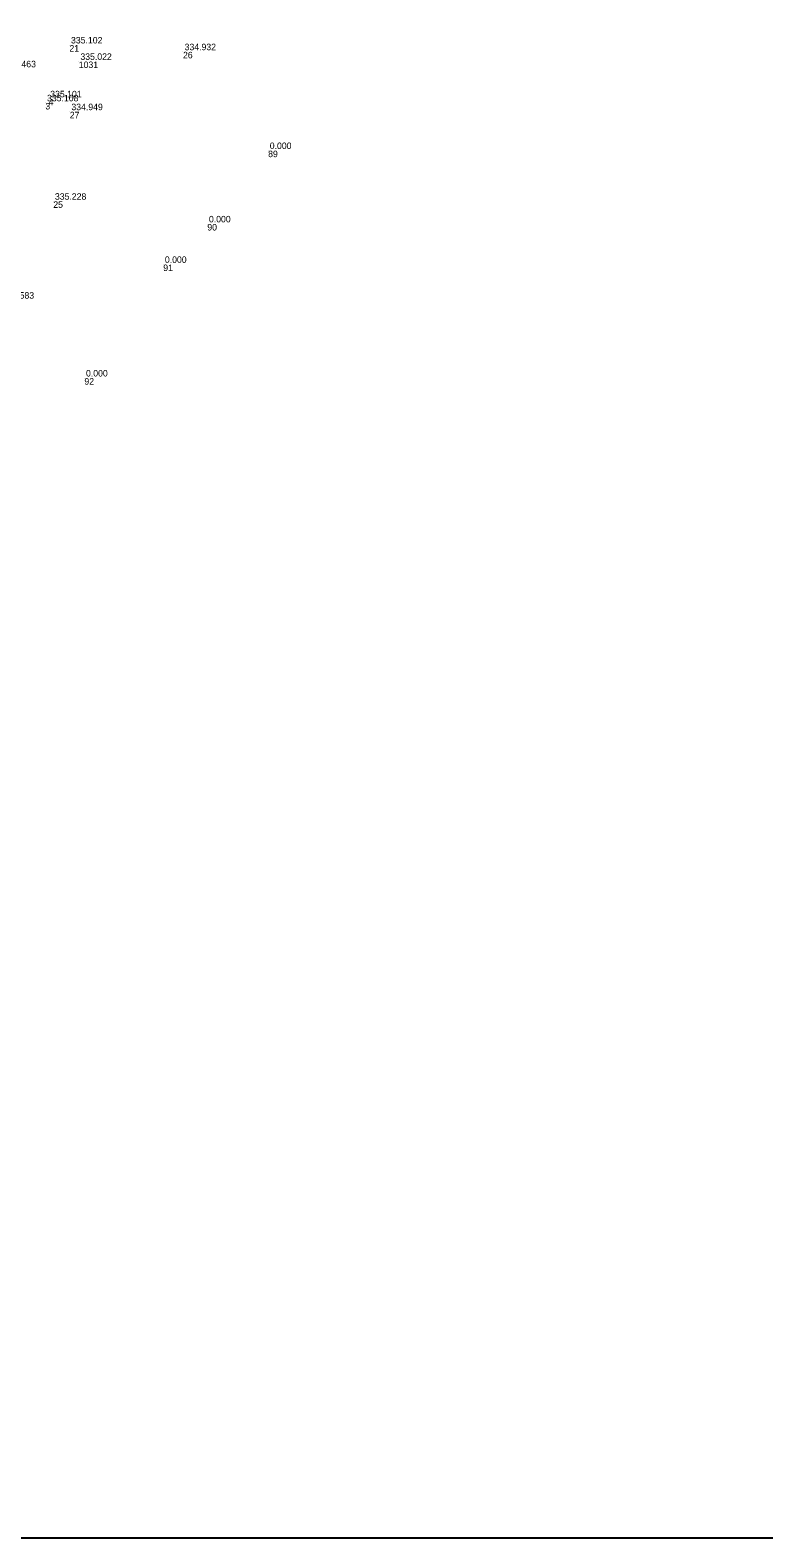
# Model space of a CAD drawing. Extents: x -829398 to -819400, y -1074439 to -1067977.
# Drawn here: x -819929.2 to -819793.7, y -1073500 to -1073221.6 of the extents above; entities that cross this region are included whole.
import ezdxf

# ---------------------------------------------------------------- set-up
doc = ezdxf.new("R2010")
doc.units = 0
for name, color, linetype in [('Vrstva 60', 7, 'Continuous'), ('Vrstva 61', 7, 'Continuous'), ('Čísla bodů_doměření_2012', 7, 'Continuous')]:
    doc.layers.add(name, color=color, linetype=linetype)

# ---------------------------------------------------------------- blocks, each defined once
blk = doc.blocks.new('BOD')
at = {"layer": 'Čísla bodů_doměření_2012'}
for p, q in [((-0.15, 0), (0.15, 0)), ((0, -0.15), (0, 0.15))]:
    blk.add_line(p, q, dxfattribs=at)

msp = doc.modelspace()

# ---------------------------------------------------------------- linework, layer by layer
at = {"layer": 'Vrstva 61'}
msp.add_lwpolyline([(-819500, -1073000), (-820200, -1073000), (-820200, -1073500), (-819500, -1073500)], close=True, dxfattribs=at)

# ---------------------------------------------------------------- block references
at = {"layer": 'Vrstva 60', "xscale": 0.010000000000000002, "yscale": 0.010000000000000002}
for p in [(-819921.964, -1073224.344), (-819921.964, -1073224.344), (-819900.979, -1073225.592), (-819900.979, -1073225.592), (-819920.231, -1073227.378), (-819920.231, -1073227.378), (-819925.805, -1073234.292), (-819925.805, -1073234.292), (-819926.398, -1073235.031), (-819926.398, -1073235.031), (-819921.896, -1073236.667), (-819921.896, -1073236.667), (-819885.246, -1073243.839), (-819924.937, -1073253.201), (-819924.937, -1073253.201), (-819896.484, -1073257.385), (-819904.621, -1073264.868), (-819919.197, -1073285.847)]:
    msp.add_blockref('BOD', p, dxfattribs=at)

# ---------------------------------------------------------------- texts
at = {"layer": 'Vrstva 60'}
for s, p in [('21', (-819921.964, -1073225.544)), ('26', (-819900.979, -1073226.792)), ('1031', (-819920.231, -1073228.578)), ('4', (-819925.805, -1073235.492)), ('3', (-819926.398, -1073236.231)), ('27', (-819921.896, -1073237.867)), ('89', (-819885.246, -1073245.039)), ('25', (-819924.937, -1073254.401)), ('90', (-819896.484, -1073258.585)), ('91', (-819904.621, -1073266.068)), ('92', (-819919.197, -1073287.047))]:
    msp.add_text(s, height=1.2, dxfattribs=at).set_placement(p)
at = {"layer": 'Vrstva 61'}
for s, p in [('335.102', (-819921.664, -1073224.044)), ('335.022', (-819919.931, -1073227.078)), ('334.932', (-819900.679, -1073225.292)), ('335.463', (-819933.95, -1073228.448)), ('335.108', (-819926.098, -1073234.731)), ('335.101', (-819925.505, -1073233.992)), ('334.949', (-819921.596, -1073236.367)), ('0.000', (-819884.946, -1073243.539)), ('335.228', (-819924.637, -1073252.901)), ('0.000', (-819896.184, -1073257.085)), ('0.000', (-819904.321, -1073264.568)), ('335.583', (-819934.284, -1073271.165)), ('0.000', (-819918.897, -1073285.547))]:
    msp.add_text(s, height=1.2, dxfattribs=at).set_placement(p)

doc.saveas('drawing.dxf')
